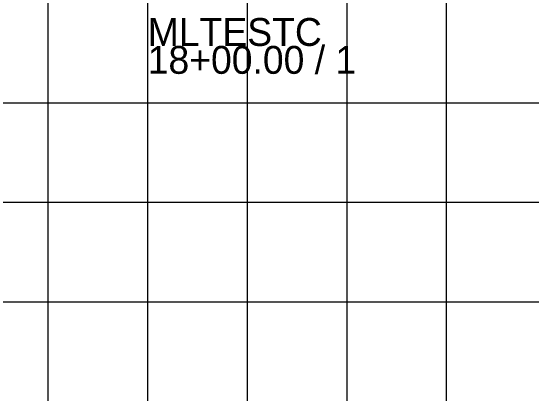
# Model space of a CAD drawing. Extents: x 1131015 to 1136271, y 133453 to 174329.
# Drawn here: x 1131316.7 to 1131369, y 168196.4 to 168234.9 of the extents above; entities that cross this region are included whole.
import ezdxf

# ---------------------------------------------------------------- set-up
doc = ezdxf.new("R2010")
doc.units = 0
doc.layers.add('DESIGN - SHEET - Light Grid', color=7, linetype='Continuous')
doc.layers.add('DESIGN - SHEET - Linework', color=7, linetype='Continuous')

msp = doc.modelspace()

# ---------------------------------------------------------------- linework, layer by layer
at = {"layer": 'DESIGN - SHEET - Light Grid'}
msp.add_line((1131340.456, 168167.655), (1131340.456, 168231.362), dxfattribs=at)
at = {"layer": 'DESIGN - SHEET - Linework'}
for p, q in [((1131320.456, 168115.655), (1131320.456, 168325.655)), ((1131330.456, 168115.655), (1131330.456, 168325.655)), ((1131340.456, 168115.655), (1131340.456, 168325.655)), ((1131350.456, 168115.655), (1131350.456, 168325.655)), ((1131360.456, 168115.655), (1131360.456, 168325.655)), ((1131190.456, 168225.655), (1131490.456, 168225.655)), ((1131190.456, 168215.655), (1131490.456, 168215.655)), ((1131190.456, 168205.655), (1131490.456, 168205.655))]:
    msp.add_line(p, q, dxfattribs=at)

# ---------------------------------------------------------------- texts
at = {"layer": 'DESIGN - SHEET - Light Grid'}
for s, p in [('MLTESTC', (1131330.456, 168231.362)), ('18+00.00 / 1', (1131330.456, 168228.562))]:
    msp.add_text(s, height=2.8, dxfattribs=at).set_placement(p)

doc.saveas('drawing.dxf')
